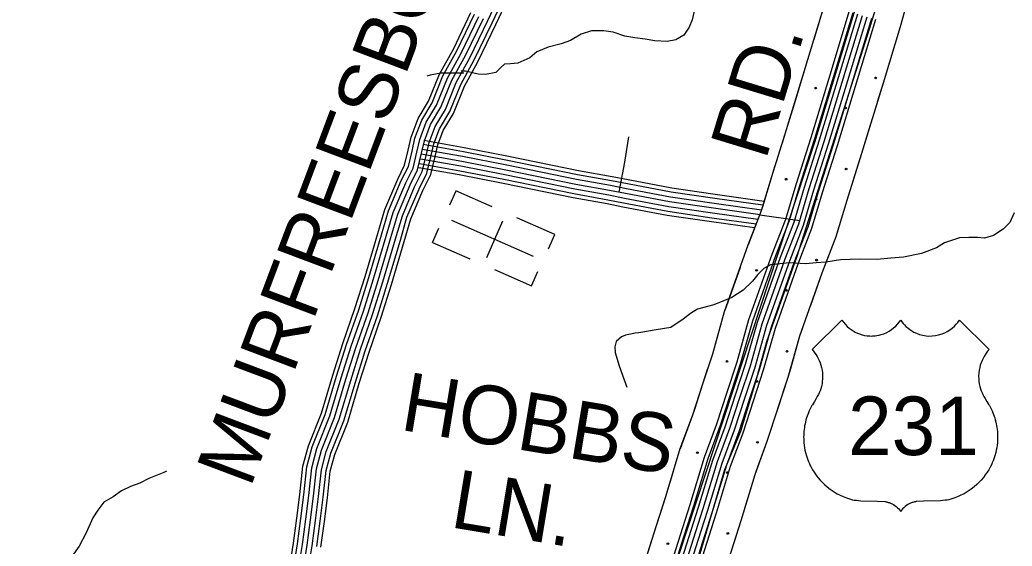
# Model space of a CAD drawing. Extents: x 1788175 to 1969470, y 584502 to 738744.
# Drawn here: x 1872352 to 1878616, y 661956 to 665277 of the extents above; entities that cross this region are included whole.
import ezdxf

# ---------------------------------------------------------------- set-up
doc = ezdxf.new("R2010")
doc.units = 0
for name, color, linetype in [('DESIGN - EROSION CONTROL - Devices', 7, 'Continuous'), ('DESIGN - ROW - Right-of-Way and Easement Labels', 7, 'Continuous'), ('DESIGN - SCRATCH - User 1', 7, 'Continuous'), ('DESIGN - TRANSPORTATION - Text', 7, 'Continuous'), ('DESIGN - UTILITIES - Cable (Underground) with Text', 7, 'Continuous'), ('SURVEY - CENTERLINE - Preliminary Text', 7, 'Continuous'), ('SURVEY - CONTOURS - Index with Text', 7, 'Continuous'), ('SURVEY - DRAINAGE - Area Shapes', 7, 'Continuous'), ('SURVEY - DRAINAGE - Bridge Deck with Text', 7, 'Continuous'), ('SURVEY - TRANSPORTATION - Roads', 7, 'Continuous'), ('SURVEY - VEGETATION - Features with Text', 7, 'Continuous')]:
    doc.layers.add(name, color=color, linetype=linetype)

msp = doc.modelspace()

# ---------------------------------------------------------------- linework, layer by layer
at = {"layer": 'DESIGN - EROSION CONTROL - Devices'}
for centre in [(1877754.4, 664910.6), (1877375.7, 664846.1), (1877564, 664720.2), (1877567.7, 664335.6), (1877189, 664271.2), (1877377.3, 664145.2), (1877381, 663760.7), (1877002.4, 663696.2), (1877190.6, 663570.3), (1877194.4, 663185.7), (1876815.7, 663121.2), (1877004, 662995.3), (1877007.7, 662610.8), (1876629, 662546.3), (1876817.3, 662420.3), (1876821, 662035.8), (1876442.3, 661971.3)]:
    msp.add_circle(centre, 5.28, dxfattribs=at)
at = {"layer": 'DESIGN - SCRATCH - User 1'}
for points in [[(1879028.3, 668165.3), (1878742.7, 668202), (1878561.8, 667589.6), (1878120.1, 666446.2), (1878020, 666204.5), (1877943.4, 665945.2), (1877866.9, 665715.3), (1877702, 665184.9), (1877254.4, 663776.3), (1877065.9, 663245.8), (1876995.3, 662992.4), (1876901, 662680), (1876800.9, 662438.4), (1876576.8, 661677.3)], [(1876273.5, 661784.8), (1876452.9, 661721.2), (1877370.9, 664504.6), (1877867.3, 666140.1), (1878442.7, 667650.7), (1878550.1, 668005.4)], [(1876843.3, 661926.2), (1876904.4, 662118.3), (1876992.5, 662409.1), (1877070.2, 662617.6), (1877136.1, 662822.3), (1877202.2, 663021.3), (1877275.7, 663283.4), (1877416.6, 663680.9), (1877505.2, 663909.4), (1877573.9, 664139.5), (1877667.6, 664435.5), (1877802.8, 664879.7), (1877911.1, 665235.1), (1877951.1, 665377.9), (1878030.5, 665614.1), (1878091.2, 665784.1), (1878156.5, 666013.5), (1878206.5, 666165.3), (1878244.8, 666256.1), (1878313.9, 666411.6), (1878374.1, 666573.6), (1878422.9, 666693.3), (1878477.3, 666837.3), (1878626.2, 667237.6)], [(1877431.1, 665375.4), (1877324.5, 665025.3), (1877190, 664583.7), (1877096, 664286.4), (1877031.9, 664071.6), (1876947.8, 663854.9), (1876798.8, 663434.5), (1876724, 663167.7), (1876660.9, 662977.8), (1876597.7, 662781.6), (1876518.5, 662569.1), (1876426.9, 662266.7), (1876366.8, 662077.9), (1876273.5, 661784.8)]]:
    msp.add_lwpolyline(points, dxfattribs=at)
at = {"layer": 'DESIGN - TRANSPORTATION - Text'}
for points in [[(1876608.6, 665332.1), (1876595, 665276), (1876577.3, 665229.9), (1876543.8, 665179.7), (1876492.1, 665151.3), (1876438.4, 665141), (1876360.6, 665144.5), (1876298.8, 665154.1), (1876232.9, 665163.6), (1876171.1, 665173.2), (1876097.2, 665198.7), (1876037.3, 665208.3), (1875959.6, 665207.8), (1875895.9, 665187.4), (1875828.4, 665146.9), (1875768.8, 665124.5), (1875687.2, 665104), (1875615.6, 665075.5), (1875572, 665037.2), (1875494.5, 665002.7), (1875448.6, 664998.4), (1875410.8, 664998.1), (1875389, 664978), (1875357.3, 664943.8), (1875291.6, 664931.3), (1875245.7, 664935), (1875165.5, 664952.1)], [(1875165.5, 664952.1), (1875163.9, 664952.5), (1875138.5, 664952.3)], [(1875155.3, 664939.8), (1875009.5, 664939.8), (1874942.2, 664928.6), (1874920.3, 664921.3)], [(1878628.1, 664059), (1878600.7, 663998.7), (1878559.1, 663956.4), (1878497.6, 663915.9), (1878441.9, 663899.4), (1878396, 663903), (1878342.1, 663904.5), (1878284.3, 663902.1), (1878188.8, 663869.3), (1878137.2, 663838.8), (1878043.7, 663802), (1877930.2, 663779.1), (1877850.5, 663772.4), (1877762.8, 663765.7), (1877655.1, 663766.8), (1877531.5, 663761.7), (1877439.8, 663748.9), (1877378, 663744.4), (1877314.2, 663737.9), (1877208.5, 663743), (1877090.9, 663732), (1877049.2, 663707.7), (1877009.6, 663669.3), (1876976, 663627), (1876918.6, 663570.5), (1876845.2, 663523.9), (1876731.8, 663478.9), (1876630.3, 663452.1), (1876584.7, 663423.7), (1876539.1, 663387.3), (1876461.7, 663336.6), (1876368.1, 663319.9), (1876258.5, 663302.9), (1876236.6, 663300.8), (1876206.7, 663292.5), (1876174.9, 663286.2), (1876149, 663276), (1876115.3, 663247.7), (1876107.6, 663213.7), (1876109.9, 663177.7), (1876132.4, 663099.8), (1876158.9, 663028), (1876182.5, 662958.9)], [(1873276.3, 662428.8), (1873260, 662419.8), (1873166.6, 662383.1), (1873109, 662352.7), (1873049.3, 662332.4), (1872993.7, 662304), (1872940.1, 662267.6), (1872882.5, 662233.2), (1872844.9, 662183), (1872811.3, 662134.8), (1872770.1, 662040.5), (1872726.7, 661956.2), (1872679.3, 661889.9), (1872633.8, 661837.6), (1872554.4, 661775), (1872499, 661716.7), (1872443.4, 661672.3), (1872386, 661617.9), (1872351.5, 661579.7)]]:
    msp.add_lwpolyline(points, dxfattribs=at)
at = {"layer": 'DESIGN - UTILITIES - Cable (Underground) with Text'}
for p, q in [((1875102.9, 664196.9), (1875063.5, 664106.8)), ((1875333.3, 664096.2), (1875102.9, 664197)), ((1875299.1, 663776.9), (1875400.8, 664009.2)), ((1875728.9, 663923.1), (1875489.9, 664027.6)), ((1874956.6, 663872.3), (1874996.4, 663963.4)), ((1875688.9, 663831.8), (1875728.6, 663922.5)), ((1874956.5, 663872.1), (1875192.9, 663768.7)), ((1875347.3, 663701.2), (1875582.4, 663598.3)), ((1875582.4, 663598.2), (1875622.4, 663689.6))]:
    msp.add_line(p, q, dxfattribs=at)
msp.add_lwpolyline([(1875594.6, 663784.4), (1875078.8, 664010)], dxfattribs=at)
at = {"layer": 'SURVEY - CENTERLINE - Preliminary Text'}
for points in [[(1876371.8, 661555.4), (1876522.4, 662028.4), (1876582.8, 662218.2), (1876673.3, 662516.8), (1876752, 662728.1), (1876816.1, 662927), (1876880.2, 663119.9), (1876954.5, 663385.2), (1877100.9, 663798.1), (1877186.4, 664018.6), (1877252.1, 664238.4), (1877346, 664535.3), (1877480.7, 664977.7), (1877587.8, 665329.5)], [(1876395.4, 661547.9), (1876546, 662020.9), (1876606.5, 662210.9), (1876696.8, 662508.9), (1876775.4, 662719.9), (1876839.6, 662919.3), (1876903.8, 663112.6), (1876978.1, 663377.7), (1877124.1, 663789.5), (1877209.8, 664010.6), (1877275.7, 664231.2), (1877369.6, 664528), (1877504.3, 664970.5), (1877611.6, 665322.6)], [(1876424.9, 661538.5), (1876575.5, 662011.5), (1876636.1, 662201.7), (1876726.1, 662499), (1876804.7, 662709.8), (1876869, 662909.7), (1876933.4, 663103.6), (1877007.7, 663368.3), (1877153.1, 663778.7), (1877239.2, 664000.6), (1877305.3, 664222.1), (1877399.2, 664518.8), (1877534, 664961.5), (1877641.3, 665313.9)], [(1876454.5, 661529.1), (1876605, 662002.1), (1876665.7, 662192.5), (1876755.5, 662489.1), (1876834, 662699.6), (1876898.5, 662900), (1876963.1, 663094.5), (1877037.2, 663359), (1877182.2, 663767.9), (1877268.5, 663990.5), (1877334.9, 664213), (1877428.8, 664509.6), (1877563.6, 664952.5), (1877671.1, 665305.2)], [(1876484, 661519.7), (1876634.6, 661992.7), (1876695.3, 662183.3), (1876784.9, 662479.2), (1876863.3, 662689.4), (1876928, 662890.4), (1876992.7, 663085.4), (1877066.8, 663349.6), (1877211.3, 663757.2), (1877297.9, 663980.5), (1877364.6, 664203.9), (1877458.4, 664500.4), (1877593.3, 664943.5), (1877700.8, 665296.5)], [(1876513.5, 661510.3), (1876664.1, 661983.3), (1876724.9, 662174.1), (1876814.3, 662469.3), (1876892.5, 662679.3), (1876957.4, 662880.8), (1877022.4, 663076.3), (1877096.4, 663340.2), (1877240.3, 663746.4), (1877327.2, 663970.4), (1877394.2, 664194.7), (1877488, 664491.2), (1877622.9, 664934.4), (1877730.6, 665287.8)], [(1876538.1, 661502.5), (1876688.6, 661975.5), (1876749.4, 662166.5), (1876838.7, 662461), (1876916.9, 662670.8), (1876981.9, 662872.8), (1877047, 663068.8), (1877120.9, 663332.4), (1877264.4, 663737.4), (1877351.6, 663962.1), (1877418.8, 664187.2), (1877512.6, 664483.6), (1877647.5, 664926.9), (1877755.3, 665280.6)]]:
    msp.add_lwpolyline(points, dxfattribs=at)
at = {"layer": 'SURVEY - CONTOURS - Index with Text'}
for points in [[(1874159.9, 661730.9), (1874196.4, 661957.3), (1874217.4, 662118), (1874236.5, 662268.4), (1874255.1, 662438.5), (1874285.2, 662552.6), (1874367.5, 662756.7), (1874440.1, 663000.3), (1874502.4, 663198.1), (1874578.8, 663418.6), (1874643.6, 663623.7), (1874723.7, 663894.6), (1874766.2, 664041.2), (1874843.7, 664223.1), (1874892.1, 664319.7), (1874918.2, 664427.6), (1874935.3, 664503.9), (1874972.8, 664603.5), (1875037.7, 664711.6), (1875106.6, 664882.5), (1875192.8, 665038.2), (1875305.5, 665271.9), (1875452.7, 665586.1)], [(1874227.1, 661952.8), (1874248.1, 662114), (1874267.2, 662264.8), (1874285.7, 662432.8), (1874314.7, 662542.8), (1874396.8, 662746.5), (1874469.7, 662991.3), (1874531.9, 663188.4), (1874608.3, 663408.9), (1874673.2, 663614.7), (1874753.5, 663885.9), (1874795.4, 664030.8), (1874871.8, 664210.1), (1874921.4, 664309), (1874948.4, 664420.6), (1874965.1, 664495), (1875000.8, 664589.9), (1875065.5, 664697.7), (1875134.6, 664869.2), (1875220.4, 665024), (1875333.5, 665258.6), (1875480.3, 665572)], [(1874252.5, 661949.1), (1874273.7, 662110.7), (1874292.8, 662261.8), (1874311, 662428.1), (1874339.1, 662534.7), (1874421.1, 662738), (1874494.3, 662983.7), (1874556.3, 663180.3), (1874632.7, 663400.8), (1874697.8, 663607.1), (1874778.2, 663878.7), (1874819.7, 664022.1), (1874895.2, 664199.3), (1874945.7, 664300.1), (1874973.5, 664414.7), (1874989.8, 664487.6), (1875024, 664578.7), (1875088.6, 664686.2), (1875157.9, 664858.1), (1875243.2, 665012.2), (1875356.7, 665247.6), (1875503.2, 665560.3)], [(1874043.5, 661748.6), (1874079.9, 661974.3), (1874100.6, 662133), (1874119.6, 662282.2), (1874139, 662460.1), (1874173.3, 662589.8), (1874256.2, 662795.6), (1874327.5, 663034.9), (1874390.7, 663235.1), (1874467.1, 663455.6), (1874531, 663658.2), (1874610.7, 663927.7), (1874655.1, 664080.8), (1874736.8, 664272.6), (1874780.8, 664360.5), (1874803.6, 664454.3), (1874822.2, 664537.6), (1874866.3, 664654.9), (1874932, 664764.2), (1875000.1, 664933.3), (1875088.2, 665092.4), (1875199.2, 665322.5)], [(1874067.9, 661744.9), (1874104.4, 661970.8), (1874125.2, 662129.9), (1874144.1, 662279.3), (1874163.4, 662455.5), (1874196.8, 662582), (1874279.6, 662787.4), (1874351.2, 663027.6), (1874414.1, 663227.3), (1874490.5, 663447.8), (1874554.6, 663650.9), (1874634.5, 663920.7), (1874678.4, 664072.5), (1874759.2, 664262.2), (1874804.2, 664351.9), (1874827.7, 664448.7), (1874845.9, 664530.5), (1874888.7, 664644.1), (1874954.2, 664753.2), (1875022.5, 664922.6), (1875110.2, 665081), (1875221.5, 665311.8)], [(1874098.6, 661740.2), (1874135, 661966.3), (1874155.9, 662125.9), (1874174.9, 662275.7), (1874194, 662449.9), (1874226.2, 662572.2), (1874308.9, 662777.2), (1874380.8, 663018.5), (1874443.6, 663217.6), (1874520, 663438.1), (1874584.3, 663641.9), (1874664.2, 663912), (1874707.7, 664062), (1874787.4, 664249.2), (1874833.5, 664341.2), (1874857.9, 664441.7), (1874875.7, 664521.6), (1874916.7, 664630.6), (1874982, 664739.3), (1875050.5, 664909.3), (1875137.8, 665066.7), (1875249.5, 665298.5)], [(1874129.2, 661735.6), (1874165.7, 661961.8), (1874186.7, 662121.9), (1874205.7, 662272.1), (1874224.5, 662444.2), (1874255.7, 662562.4), (1874338.2, 662767), (1874410.4, 663009.4), (1874473, 663207.9), (1874549.4, 663428.4), (1874613.9, 663632.8), (1874694, 663903.3), (1874736.9, 664051.6), (1874815.5, 664236.1), (1874862.8, 664330.5), (1874888, 664434.6), (1874905.5, 664512.7), (1874944.7, 664617), (1875009.8, 664725.4), (1875078.6, 664895.9), (1875165.3, 665052.5), (1875277.5, 665285.2)], [(1874129.2, 661735.6), (1874165.7, 661961.8), (1874186.7, 662121.9), (1874205.7, 662272.1), (1874224.5, 662444.2), (1874255.7, 662562.4), (1874338.2, 662767), (1874410.4, 663009.4), (1874473, 663207.9), (1874549.4, 663428.4), (1874613.9, 663632.8), (1874694, 663903.3), (1874736.9, 664051.6), (1874815.5, 664236.1), (1874862.8, 664330.5), (1874888, 664434.6), (1874905.5, 664512.7), (1874944.7, 664617), (1875009.8, 664725.4), (1875078.6, 664895.9), (1875165.3, 665052.5), (1875277.5, 665285.2)]]:
    msp.add_lwpolyline(points, dxfattribs=at)
at = {"layer": 'SURVEY - DRAINAGE - Area Shapes'}
msp.add_lwpolyline([(1877022.3, 664046.9), (1877274.9, 664011.7)], dxfattribs=at)
at = {"layer": 'SURVEY - DRAINAGE - Bridge Deck with Text'}
for points in [[(1877353.5, 663196), (1877540.9, 663382.4), (1877550.7, 663368.6), (1877563, 663353.9), (1877575.1, 663341.7), (1877586.3, 663331.9), (1877598.7, 663322.5), (1877611.5, 663314.1), (1877623.9, 663307.1), (1877638.4, 663300.1), (1877651.5, 663294.9), (1877667.9, 663289.7), (1877683.5, 663286.1), (1877700, 663283.4), (1877717.7, 663282), (1877725.7, 663281.9), (1877733.8, 663282), (1877741.7, 663282.4), (1877751.8, 663283.3), (1877762.2, 663284.8), (1877775.7, 663287.4), (1877788.2, 663290.6), (1877806.3, 663296.7), (1877823.6, 663304.3), (1877840.1, 663313.2), (1877854, 663322.2), (1877867.7, 663332.7), (1877881, 663344.6), (1877893, 663357.2), (1877904.2, 663371.1), (1877912.1, 663382.4), (1877919, 663372.4), (1877927.7, 663361.3), (1877935.7, 663352.3), (1877945, 663342.9), (1877956.7, 663332.5), (1877969.1, 663323), (1877982.3, 663314.3), (1877995.9, 663306.6), (1878011.8, 663299.2), (1878030.5, 663292.3), (1878051.7, 663286.7), (1878072.6, 663283.3), (1878090.8, 663281.9), (1878110.5, 663282.2), (1878130.8, 663284.3), (1878150.9, 663288.3), (1878173.3, 663295.1), (1878191, 663302.5), (1878205.6, 663309.9), (1878222.5, 663320.4), (1878236.7, 663331), (1878252.6, 663345), (1878263.3, 663356.3), (1878273.2, 663368.2), (1878283.3, 663382.4), (1878470, 663196)], [(1877353.5, 663196), (1877362.6, 663185.3), (1877370.8, 663174.6), (1877378.4, 663163.5), (1877384.7, 663153.2), (1877391.6, 663140.8), (1877398.1, 663126.8), (1877403.7, 663112.8), (1877408.8, 663097.4), (1877412.6, 663082.9), (1877415.8, 663067), (1877418.1, 663049.2), (1877419.2, 663027.6), (1877418.8, 663011.1), (1877417.4, 662995.2), (1877415.4, 662981.2), (1877411.4, 662963), (1877407.5, 662949.2), (1877403, 662936), (1877398.1, 662923.9), (1877393.3, 662913.5), (1877385.5, 662899.8), (1877378.3, 662887.2), (1877367.8, 662869.6), (1877355, 662848.5), (1877351.3, 662842.5), (1877345.3, 662831.5), (1877338.8, 662818.3), (1877334.6, 662809.2), (1877329.8, 662797.9), (1877325.7, 662787.6), (1877321.8, 662776.6), (1877317.9, 662764.9), (1877314.2, 662752.3), (1877310.7, 662738.9), (1877308.2, 662727.7), (1877305.9, 662715.6), (1877304, 662703.7), (1877302.2, 662691), (1877301.1, 662679.4), (1877300.2, 662667.8), (1877299.7, 662657), (1877299.6, 662645.8), (1877299.7, 662633.4), (1877300.1, 662621.8), (1877301.2, 662607.3), (1877302.9, 662592.2), (1877305.1, 662576.9), (1877307.9, 662562.2), (1877311.5, 662545.9), (1877316.8, 662526.8), (1877321.5, 662512.2), (1877327.9, 662494.6), (1877333.9, 662481), (1877338.9, 662469.4), (1877346.2, 662454.7), (1877356, 662437.2), (1877365.1, 662422.5), (1877377.1, 662405), (1877389.7, 662388.7), (1877403.5, 662372.4), (1877418, 662357.1), (1877430.4, 662345.1), (1877447.3, 662330.4), (1877467.1, 662315), (1877491.3, 662298.7), (1877511.5, 662286.9), (1877531, 662277), (1877549, 662268.9), (1877569.8, 662260.8), (1877589.1, 662254.5), (1877608.4, 662249.2), (1877618.3, 662246.9), (1877631, 662245.2), (1877661.1, 662242.6), (1877766.7, 662239.3), (1877814.4, 662236.8), (1877818.8, 662236.2), (1877823.7, 662235.1), (1877828.8, 662233.9), (1877833.8, 662232.4), (1877838.6, 662230.8), (1877843.2, 662229.1), (1877848.5, 662227), (1877852.9, 662225), (1877858, 662222.5), (1877861.9, 662220.5), (1877866, 662218.2), (1877874.5, 662212.8), (1877883.6, 662206.1), (1877892.2, 662198.7), (1877899.8, 662191.1), (1877906.2, 662183.8), (1877911.8, 662175.6)], [(1878470, 663196), (1878460.9, 663185.3), (1878452.7, 663174.6), (1878445.1, 663163.5), (1878438.8, 663153.2), (1878432, 663140.8), (1878425.5, 663126.8), (1878419.8, 663112.8), (1878414.7, 663097.4), (1878410.9, 663082.9), (1878407.7, 663067), (1878405.4, 663049.2), (1878404.3, 663027.6), (1878404.7, 663011.1), (1878406.1, 662995.2), (1878408.2, 662981.2), (1878412.1, 662963), (1878416, 662949.2), (1878420.5, 662936), (1878425.5, 662923.9), (1878430.3, 662913.5), (1878438, 662899.8), (1878445.3, 662887.2), (1878455.7, 662869.6), (1878468.6, 662848.5), (1878472.3, 662842.5), (1878478.2, 662831.5), (1878484.8, 662818.3), (1878489, 662809.2), (1878493.8, 662797.9), (1878497.8, 662787.6), (1878501.8, 662776.6), (1878505.6, 662764.9), (1878509.3, 662752.3), (1878512.8, 662738.9), (1878515.3, 662727.7), (1878517.6, 662715.6), (1878519.6, 662703.7), (1878521.3, 662691), (1878522.5, 662679.4), (1878523.3, 662667.8), (1878523.8, 662657), (1878524, 662645.8), (1878523.8, 662633.4), (1878523.4, 662621.8), (1878522.4, 662607.3), (1878520.7, 662592.2), (1878518.4, 662576.9), (1878515.7, 662562.2), (1878512, 662545.9), (1878506.7, 662526.8), (1878502.1, 662512.2), (1878495.6, 662494.6), (1878489.7, 662481), (1878484.6, 662469.4), (1878477.3, 662454.7), (1878467.5, 662437.2), (1878458.4, 662422.5), (1878446.4, 662405), (1878433.9, 662388.7), (1878420.1, 662372.4), (1878405.6, 662357.1), (1878393.1, 662345.1), (1878376.2, 662330.4), (1878356.5, 662315), (1878332.3, 662298.7), (1878312, 662286.9), (1878292.6, 662277), (1878274.5, 662268.9), (1878253.7, 662260.8), (1878234.5, 662254.5), (1878215.1, 662249.2), (1878205.2, 662246.9), (1878192.6, 662245.2), (1878162.5, 662242.6), (1878056.9, 662239.3), (1878009.2, 662236.8), (1878004.7, 662236.2), (1877999.9, 662235.1), (1877994.7, 662233.9), (1877989.7, 662232.4), (1877984.9, 662230.8), (1877980.3, 662229.1), (1877975, 662227), (1877970.6, 662225), (1877965.5, 662222.5), (1877961.6, 662220.5), (1877957.6, 662218.2), (1877949, 662212.8), (1877939.9, 662206.1), (1877931.4, 662198.7), (1877923.7, 662191.1), (1877917.3, 662183.8), (1877911.8, 662175.6)]]:
    msp.add_lwpolyline(points, dxfattribs=at)
at = {"layer": 'SURVEY - TRANSPORTATION - Roads'}
for points in [[(1877049.8, 664131.6), (1876741.9, 664174.5), (1876467.5, 664215), (1876191.5, 664267.1), (1876091, 664286.9), (1875877.2, 664325.1), (1875436, 664415.4), (1875156.8, 664470.1), (1874901.4, 664515.5)], [(1876193.4, 664539), (1876167.7, 664379.1), (1876132.6, 664189.3)], [(1877033.4, 664076.6), (1876733.8, 664118.3), (1876458.1, 664159), (1876180.7, 664211.4), (1876080.5, 664231.2), (1875866.5, 664269.3), (1875424.8, 664359.8), (1875146.4, 664414.3), (1874891.4, 664459.6)], [(1877042.3, 664106.7), (1876738.2, 664149), (1876463.2, 664189.6), (1876186.6, 664241.8), (1876086.3, 664261.7), (1875872.3, 664299.8), (1875430.9, 664390.2), (1875152.1, 664444.8), (1874896.9, 664490.1)], [(1877010.7, 664017.2), (1876725, 664056.9), (1876447.8, 664097.9), (1876168.9, 664150.5), (1876069.1, 664170.3), (1875854.8, 664208.4), (1875412.6, 664299), (1875135, 664353.4), (1874880.6, 664398.6)], [(1877024.4, 664046.6), (1876729.4, 664087.6), (1876452.9, 664128.4), (1876174.8, 664181), (1876074.8, 664200.7), (1875860.7, 664238.9), (1875418.7, 664329.4), (1875140.7, 664383.9), (1874886, 664429.1)], [(1877024.4, 664046.6), (1876729.4, 664087.6), (1876452.9, 664128.4), (1876174.8, 664181), (1876074.8, 664200.7), (1875860.7, 664238.9), (1875418.7, 664329.4), (1875140.7, 664383.9), (1874886, 664429.1)], [(1876990, 663963.8), (1876717.1, 664001.8), (1876438.6, 664042.9), (1876158.4, 664095.8), (1876058.8, 664115.5), (1875844.3, 664153.7), (1875401.7, 664244.4), (1875124.8, 664298.6), (1874870.9, 664343.7)], [(1876999.2, 663987.5), (1876720.6, 664026.2), (1876442.7, 664067.3), (1876163.1, 664120.1), (1876063.4, 664139.8), (1875849, 664178), (1875406.5, 664268.6), (1875129.3, 664322.9), (1874875.2, 664368.1)]]:
    msp.add_lwpolyline(points, dxfattribs=at)
at = {"layer": 'SURVEY - VEGETATION - Features with Text'}
for points in [[(1877438, 665400.1), (1877431.1, 665375.4), (1877361.6, 665147.4)], [(1877431.1, 665375.4), (1877324.5, 665025.3), (1877190, 664583.7), (1877096, 664286.4), (1877031.9, 664071.6), (1876947.8, 663854.9), (1876798.8, 663434.5), (1876724, 663167.7), (1876660.9, 662977.8), (1876597.7, 662781.6), (1876518.5, 662569.1), (1876426.9, 662266.7), (1876366.8, 662077.9), (1876273.5, 661784.8)], [(1876843.3, 661926.2), (1876904.4, 662118.3), (1876992.5, 662409.1), (1877070.2, 662617.6), (1877136.1, 662822.3), (1877202.2, 663021.3), (1877275.7, 663283.4), (1877416.6, 663680.9), (1877505.2, 663909.4), (1877573.9, 664139.5), (1877667.6, 664435.5), (1877802.8, 664879.7), (1877911.1, 665235.1), (1877951.1, 665377.9)], [(1877842.8, 665011), (1877911.1, 665235.1), (1877919.1, 665263.8)], [(1877765.9, 664758.5), (1877802.8, 664879.7), (1877842.8, 665011)], [(1877317.9, 665003.9), (1877241.1, 664751.3)], [(1877241.1, 664751.3), (1877190, 664583.7), (1877163.3, 664499.1)], [(1877644.5, 664362.7), (1877667.6, 664435.5), (1877722.2, 664615)], [(1877118, 664356), (1877096, 664286.4), (1877041.4, 664103.4)], [(1877565.4, 664110.8), (1877573.9, 664139.5), (1877644.5, 664362.7)], [(1877041.4, 664103.4), (1877031.9, 664071.6), (1876948.4, 663856.4)], [(1877431.5, 663719.4), (1877505.2, 663909.4), (1877522.5, 663967.1)], [(1876898.2, 663715.1), (1876810, 663466.2)], [(1877342.2, 663471), (1877416.6, 663680.9), (1877431.5, 663719.4)], [(1876810, 663466.2), (1876798.8, 663434.5), (1876736.6, 663212.7)], [(1877217.7, 663076.4), (1877275.7, 663283.4), (1877292.1, 663329.6)], [(1876691.4, 663069.7), (1876660.9, 662977.8), (1876609.7, 662818.7)], [(1877137.1, 662825.1), (1877202.2, 663021.3), (1877217.7, 663076.4)], [(1876609.7, 662818.7), (1876597.7, 662781.6), (1876519.2, 662570.7)], [(1877001.8, 662433.9), (1877070.2, 662617.6), (1877091, 662682.3)], [(1876475.6, 662427.2), (1876426.9, 662266.7), (1876397.7, 662175)], [(1876923.6, 662181.8), (1876992.5, 662409.1), (1877001.8, 662433.9)], [(1876397.7, 662175), (1876366.8, 662077.9), (1876317.6, 661923.4)], [(1876798.9, 661787), (1876843.3, 661926.2), (1876879, 662038.6)]]:
    msp.add_lwpolyline(points, dxfattribs=at)

# ---------------------------------------------------------------- texts
at = {"layer": 'DESIGN - ROW - Right-of-Way and Easement Labels'}
for s, height, rotation, p in [('MURFREESBORO', 369.999, 69.38376, (1873806.2, 662317.7)), ('RD.', 370, 73.07, (1877059.4, 664384.6)), ('HOBBS', 370, 350.56516, (1874744.9, 662691.3)), ('LN.', 370, 350.56516, (1875060.5, 662076.7))]:
    msp.add_text(s, height=height, rotation=rotation, dxfattribs=at).set_placement(p)
at = {"layer": 'SURVEY - DRAINAGE - Bridge Deck with Text'}
msp.add_text('231', height=369.6, dxfattribs=at).set_placement((1877580.2, 662530.5))

doc.saveas('drawing.dxf')
